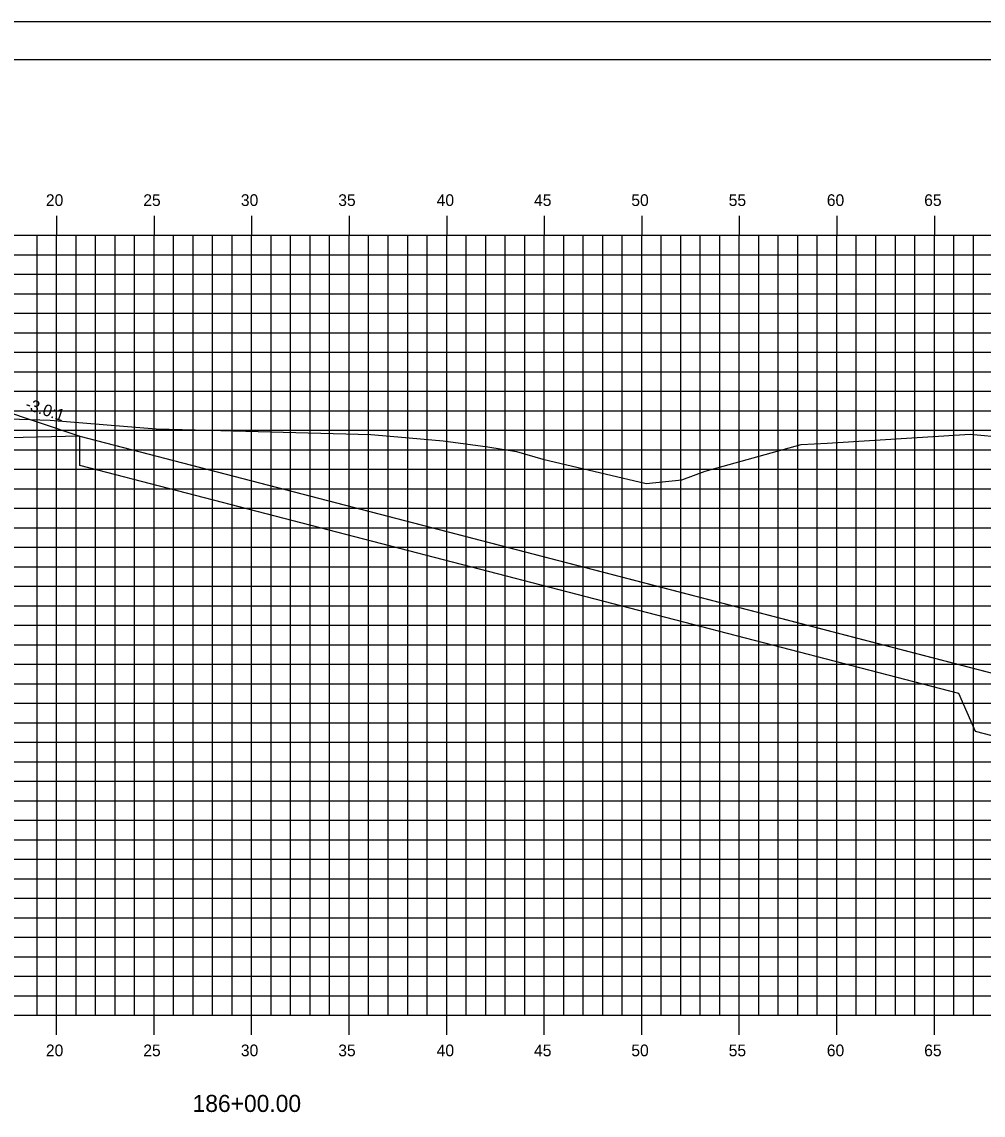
# Model space of a CAD drawing. Extents: x 850598 to 870284, y 366541 to 366651.
# Drawn here: x 860648.2 to 860697.4, y 366595.1 to 366651.2 of the extents above; entities that cross this region are included whole.
import ezdxf

# ---------------------------------------------------------------- set-up
doc = ezdxf.new("R2010")
doc.units = 0
for name, color, linetype in [('ANNOTATION', 7, 'Continuous'), ('BORDER', 7, 'Continuous'), ('D_Drainage_RipRap', 7, 'Continuous'), ('D_Roadway_Centerline', 7, 'Continuous'), ('D_Roadway_SlopeLines', 7, 'Continuous'), ('D_Roadway_SubGrade', 7, 'Continuous'), ('H_V ANNOTATION', 7, 'Continuous'), ('MAJOR', 7, 'Continuous'), ('MINOR', 7, 'Continuous'), ('PLOT BOUNDARY', 7, 'Continuous'), ('S_Roadway_Centerline', 7, 'Continuous')]:
    doc.layers.add(name, color=color, linetype=linetype)

msp = doc.modelspace()

# ---------------------------------------------------------------- linework, layer by layer
at = {"layer": 'BORDER'}
msp.add_line((860744.942, 366649.225), (860584.942, 366649.225), dxfattribs=at)
at = {"layer": 'D_Drainage_RipRap'}
msp.add_lwpolyline([(860696.194, 366618.221), (860709.44, 366614.781), (860719.302, 366612.221), (860716.302, 366609.221), (860713.302, 366609.221), (860710.302, 366611.331), (860697.056, 366614.771), (860696.194, 366616.721), (860651.128, 366628.422), (860651.128, 366629.922)], close=True, dxfattribs=at)
at = {"layer": 'D_Roadway_Centerline'}
msp.add_lwpolyline([(860589.941, 366628.85), (860593.941, 366626.85), (860598.832, 366628.48), (860598.832, 366628.48), (860603.941, 366630.184), (860618.941, 366631.084), (860629.941, 366631.414), (860640.941, 366631.678), (860644.941, 366631.438), (860646.941, 366631.318), (860651.128, 366629.922), (860696.194, 366618.221), (860709.44, 366614.781), (860719.302, 366612.221), (860723.302, 366612.221)], dxfattribs=at)
at = {"layer": 'D_Roadway_SlopeLines'}
msp.add_lwpolyline([(860651.128, 366629.922), (860719.302, 366612.221), (860719.302, 366612.221)], dxfattribs=at)
at = {"layer": 'D_Roadway_SubGrade'}
msp.add_lwpolyline([(860640.941, 366631.178), (860641.941, 366631.118), (860641.941, 366631.368), (860646.941, 366631.068), (860646.941, 366631.318), (860651.128, 366629.922), (860640.941, 366629.678)], close=True, dxfattribs=at)
at = {"layer": 'MAJOR'}
for p, q in [((860649.941, 366641.227), (860649.941, 366640.225)), ((860649.941, 366641.227), (860649.941, 366640.225)), ((860654.941, 366641.227), (860654.941, 366640.225)), ((860654.941, 366641.227), (860654.941, 366640.225)), ((860659.941, 366641.227), (860659.941, 366640.225)), ((860659.941, 366641.227), (860659.941, 366640.225)), ((860664.941, 366641.227), (860664.941, 366640.225)), ((860664.941, 366641.227), (860664.941, 366640.225)), ((860669.941, 366641.227), (860669.941, 366640.225)), ((860669.941, 366641.227), (860669.941, 366640.225)), ((860674.941, 366641.227), (860674.941, 366640.225)), ((860674.941, 366641.227), (860674.941, 366640.225)), ((860679.941, 366641.227), (860679.941, 366640.225)), ((860679.941, 366641.227), (860679.941, 366640.225)), ((860684.941, 366641.227), (860684.941, 366640.225)), ((860684.941, 366641.227), (860684.941, 366640.225)), ((860689.941, 366641.227), (860689.941, 366640.225)), ((860689.941, 366641.227), (860689.941, 366640.225)), ((860694.941, 366641.227), (860694.941, 366640.225)), ((860694.941, 366641.227), (860694.941, 366640.225)), ((860589.941, 366640.225), (860729.941, 366640.225)), ((860589.941, 366640.225), (860729.941, 366640.225)), ((860589.941, 366640.225), (860729.941, 366640.225)), ((860589.941, 366640.225), (860729.941, 366640.225)), ((860649.941, 366600.225), (860649.941, 366640.225)), ((860649.941, 366600.225), (860649.941, 366640.225)), ((860654.941, 366600.225), (860654.941, 366640.225)), ((860654.941, 366600.225), (860654.941, 366640.225)), ((860659.941, 366600.225), (860659.941, 366640.225)), ((860659.941, 366600.225), (860659.941, 366640.225)), ((860664.941, 366600.225), (860664.941, 366640.225)), ((860664.941, 366600.225), (860664.941, 366640.225)), ((860669.941, 366600.225), (860669.941, 366640.225)), ((860669.941, 366600.225), (860669.941, 366640.225)), ((860674.941, 366600.225), (860674.941, 366640.225)), ((860674.941, 366600.225), (860674.941, 366640.225)), ((860679.941, 366600.225), (860679.941, 366640.225)), ((860679.941, 366600.225), (860679.941, 366640.225)), ((860684.941, 366600.225), (860684.941, 366640.225)), ((860684.941, 366600.225), (860684.941, 366640.225)), ((860689.941, 366600.225), (860689.941, 366640.225)), ((860689.941, 366600.225), (860689.941, 366640.225)), ((860694.941, 366600.225), (860694.941, 366640.225)), ((860694.941, 366600.225), (860694.941, 366640.225)), ((860589.941, 366635.225), (860729.941, 366635.225)), ((860589.941, 366635.225), (860729.941, 366635.225)), ((860589.941, 366630.225), (860729.941, 366630.225)), ((860589.941, 366630.225), (860729.941, 366630.225)), ((860589.941, 366625.225), (860729.941, 366625.225)), ((860589.941, 366625.225), (860729.941, 366625.225)), ((860589.941, 366620.225), (860729.941, 366620.225)), ((860589.941, 366620.225), (860729.941, 366620.225)), ((860589.941, 366615.225), (860729.941, 366615.225)), ((860589.941, 366615.225), (860729.941, 366615.225)), ((860589.941, 366610.225), (860729.941, 366610.225)), ((860589.941, 366610.225), (860729.941, 366610.225)), ((860589.941, 366605.225), (860729.941, 366605.225)), ((860589.941, 366605.225), (860729.941, 366605.225)), ((860589.941, 366600.225), (860729.941, 366600.225)), ((860589.941, 366600.225), (860729.941, 366600.225)), ((860589.941, 366600.225), (860729.941, 366600.225)), ((860589.941, 366600.225), (860729.941, 366600.225)), ((860649.941, 366599.223), (860649.941, 366600.225)), ((860649.941, 366599.223), (860649.941, 366600.225)), ((860654.941, 366599.223), (860654.941, 366600.225)), ((860654.941, 366599.223), (860654.941, 366600.225)), ((860659.941, 366599.223), (860659.941, 366600.225)), ((860659.941, 366599.223), (860659.941, 366600.225)), ((860664.941, 366599.223), (860664.941, 366600.225)), ((860664.941, 366599.223), (860664.941, 366600.225)), ((860669.941, 366599.223), (860669.941, 366600.225)), ((860669.941, 366599.223), (860669.941, 366600.225)), ((860674.941, 366599.223), (860674.941, 366600.225)), ((860674.941, 366599.223), (860674.941, 366600.225)), ((860679.941, 366599.223), (860679.941, 366600.225)), ((860679.941, 366599.223), (860679.941, 366600.225)), ((860684.941, 366599.223), (860684.941, 366600.225)), ((860684.941, 366599.223), (860684.941, 366600.225)), ((860689.941, 366599.223), (860689.941, 366600.225)), ((860689.941, 366599.223), (860689.941, 366600.225)), ((860694.941, 366599.223), (860694.941, 366600.225)), ((860694.941, 366599.223), (860694.941, 366600.225))]:
    msp.add_line(p, q, dxfattribs=at)
at = {"layer": 'MINOR'}
for p, q in [((860648.941, 366600.225), (860648.941, 366640.225)), ((860648.941, 366600.225), (860648.941, 366640.225)), ((860650.941, 366600.225), (860650.941, 366640.225)), ((860650.941, 366600.225), (860650.941, 366640.225)), ((860651.941, 366600.225), (860651.941, 366640.225)), ((860651.941, 366600.225), (860651.941, 366640.225)), ((860652.941, 366600.225), (860652.941, 366640.225)), ((860652.941, 366600.225), (860652.941, 366640.225)), ((860653.941, 366600.225), (860653.941, 366640.225)), ((860653.941, 366600.225), (860653.941, 366640.225)), ((860655.941, 366600.225), (860655.941, 366640.225)), ((860655.941, 366600.225), (860655.941, 366640.225)), ((860656.941, 366600.225), (860656.941, 366640.225)), ((860656.941, 366600.225), (860656.941, 366640.225)), ((860657.941, 366600.225), (860657.941, 366640.225)), ((860657.941, 366600.225), (860657.941, 366640.225)), ((860658.941, 366600.225), (860658.941, 366640.225)), ((860658.941, 366600.225), (860658.941, 366640.225)), ((860660.941, 366600.225), (860660.941, 366640.225)), ((860660.941, 366600.225), (860660.941, 366640.225)), ((860661.941, 366600.225), (860661.941, 366640.225)), ((860661.941, 366600.225), (860661.941, 366640.225)), ((860662.941, 366600.225), (860662.941, 366640.225)), ((860662.941, 366600.225), (860662.941, 366640.225)), ((860663.941, 366600.225), (860663.941, 366640.225)), ((860663.941, 366600.225), (860663.941, 366640.225)), ((860665.941, 366600.225), (860665.941, 366640.225)), ((860665.941, 366600.225), (860665.941, 366640.225)), ((860666.941, 366600.225), (860666.941, 366640.225)), ((860666.941, 366600.225), (860666.941, 366640.225)), ((860667.941, 366600.225), (860667.941, 366640.225)), ((860667.941, 366600.225), (860667.941, 366640.225)), ((860668.941, 366600.225), (860668.941, 366640.225)), ((860668.941, 366600.225), (860668.941, 366640.225)), ((860670.941, 366600.225), (860670.941, 366640.225)), ((860670.941, 366600.225), (860670.941, 366640.225)), ((860671.941, 366600.225), (860671.941, 366640.225)), ((860671.941, 366600.225), (860671.941, 366640.225)), ((860672.941, 366600.225), (860672.941, 366640.225)), ((860672.941, 366600.225), (860672.941, 366640.225)), ((860673.941, 366600.225), (860673.941, 366640.225)), ((860673.941, 366600.225), (860673.941, 366640.225)), ((860675.941, 366600.225), (860675.941, 366640.225)), ((860675.941, 366600.225), (860675.941, 366640.225)), ((860676.941, 366600.225), (860676.941, 366640.225)), ((860676.941, 366600.225), (860676.941, 366640.225)), ((860677.941, 366600.225), (860677.941, 366640.225)), ((860677.941, 366600.225), (860677.941, 366640.225)), ((860678.941, 366600.225), (860678.941, 366640.225)), ((860678.941, 366600.225), (860678.941, 366640.225)), ((860680.941, 366600.225), (860680.941, 366640.225)), ((860680.941, 366600.225), (860680.941, 366640.225)), ((860681.941, 366600.225), (860681.941, 366640.225)), ((860681.941, 366600.225), (860681.941, 366640.225)), ((860682.941, 366600.225), (860682.941, 366640.225)), ((860682.941, 366600.225), (860682.941, 366640.225)), ((860683.941, 366600.225), (860683.941, 366640.225)), ((860683.941, 366600.225), (860683.941, 366640.225)), ((860685.941, 366600.225), (860685.941, 366640.225)), ((860685.941, 366600.225), (860685.941, 366640.225)), ((860686.941, 366600.225), (860686.941, 366640.225)), ((860686.941, 366600.225), (860686.941, 366640.225)), ((860687.941, 366600.225), (860687.941, 366640.225)), ((860687.941, 366600.225), (860687.941, 366640.225)), ((860688.941, 366600.225), (860688.941, 366640.225)), ((860688.941, 366600.225), (860688.941, 366640.225)), ((860690.941, 366600.225), (860690.941, 366640.225)), ((860690.941, 366600.225), (860690.941, 366640.225)), ((860691.941, 366600.225), (860691.941, 366640.225)), ((860691.941, 366600.225), (860691.941, 366640.225)), ((860692.941, 366600.225), (860692.941, 366640.225)), ((860692.941, 366600.225), (860692.941, 366640.225)), ((860693.941, 366600.225), (860693.941, 366640.225)), ((860693.941, 366600.225), (860693.941, 366640.225)), ((860695.941, 366600.225), (860695.941, 366640.225)), ((860695.941, 366600.225), (860695.941, 366640.225)), ((860696.941, 366600.225), (860696.941, 366640.225)), ((860696.941, 366600.225), (860696.941, 366640.225)), ((860589.941, 366639.225), (860729.941, 366639.225)), ((860589.941, 366639.225), (860729.941, 366639.225)), ((860589.941, 366638.225), (860729.941, 366638.225)), ((860589.941, 366638.225), (860729.941, 366638.225)), ((860589.941, 366637.225), (860729.941, 366637.225)), ((860589.941, 366637.225), (860729.941, 366637.225)), ((860589.941, 366636.225), (860729.941, 366636.225)), ((860589.941, 366636.225), (860729.941, 366636.225)), ((860589.941, 366634.225), (860729.941, 366634.225)), ((860589.941, 366634.225), (860729.941, 366634.225)), ((860589.941, 366633.225), (860729.941, 366633.225)), ((860589.941, 366633.225), (860729.941, 366633.225)), ((860589.941, 366632.225), (860729.941, 366632.225)), ((860589.941, 366632.225), (860729.941, 366632.225)), ((860589.941, 366631.225), (860729.941, 366631.225)), ((860589.941, 366631.225), (860729.941, 366631.225)), ((860589.941, 366629.225), (860729.941, 366629.225)), ((860589.941, 366629.225), (860729.941, 366629.225)), ((860589.941, 366628.225), (860729.941, 366628.225)), ((860589.941, 366628.225), (860729.941, 366628.225)), ((860589.941, 366627.225), (860729.941, 366627.225)), ((860589.941, 366627.225), (860729.941, 366627.225)), ((860589.941, 366626.225), (860729.941, 366626.225)), ((860589.941, 366626.225), (860729.941, 366626.225)), ((860589.941, 366624.225), (860729.941, 366624.225)), ((860589.941, 366624.225), (860729.941, 366624.225)), ((860589.941, 366623.225), (860729.941, 366623.225)), ((860589.941, 366623.225), (860729.941, 366623.225)), ((860589.941, 366622.225), (860729.941, 366622.225)), ((860589.941, 366622.225), (860729.941, 366622.225)), ((860589.941, 366621.225), (860729.941, 366621.225)), ((860589.941, 366621.225), (860729.941, 366621.225)), ((860589.941, 366619.225), (860729.941, 366619.225)), ((860589.941, 366619.225), (860729.941, 366619.225)), ((860589.941, 366618.225), (860729.941, 366618.225)), ((860589.941, 366618.225), (860729.941, 366618.225)), ((860589.941, 366617.225), (860729.941, 366617.225)), ((860589.941, 366617.225), (860729.941, 366617.225)), ((860589.941, 366616.225), (860729.941, 366616.225)), ((860589.941, 366616.225), (860729.941, 366616.225)), ((860589.941, 366614.225), (860729.941, 366614.225)), ((860589.941, 366614.225), (860729.941, 366614.225)), ((860589.941, 366613.225), (860729.941, 366613.225)), ((860589.941, 366613.225), (860729.941, 366613.225)), ((860589.941, 366612.225), (860729.941, 366612.225)), ((860589.941, 366612.225), (860729.941, 366612.225)), ((860589.941, 366611.225), (860729.941, 366611.225)), ((860589.941, 366611.225), (860729.941, 366611.225)), ((860589.941, 366609.225), (860729.941, 366609.225)), ((860589.941, 366609.225), (860729.941, 366609.225)), ((860589.941, 366608.225), (860729.941, 366608.225)), ((860589.941, 366608.225), (860729.941, 366608.225)), ((860589.941, 366607.225), (860729.941, 366607.225)), ((860589.941, 366607.225), (860729.941, 366607.225)), ((860589.941, 366606.225), (860729.941, 366606.225)), ((860589.941, 366606.225), (860729.941, 366606.225)), ((860589.941, 366604.225), (860729.941, 366604.225)), ((860589.941, 366604.225), (860729.941, 366604.225)), ((860589.941, 366603.225), (860729.941, 366603.225)), ((860589.941, 366603.225), (860729.941, 366603.225)), ((860589.941, 366602.225), (860729.941, 366602.225)), ((860589.941, 366602.225), (860729.941, 366602.225)), ((860589.941, 366601.225), (860729.941, 366601.225)), ((860589.941, 366601.225), (860729.941, 366601.225))]:
    msp.add_line(p, q, dxfattribs=at)
at = {"layer": 'PLOT BOUNDARY'}
msp.add_lwpolyline([(860576.848, 366541.166), (860746.848, 366541.166), (860746.848, 366651.166), (860576.848, 366651.166)], close=True, dxfattribs=at)
at = {"layer": 'S_Roadway_Centerline'}
msp.add_lwpolyline([(860646.986, 366630.823), (860649.613, 366630.749), (860655.053, 366630.29), (860657.709, 366630.232), (860666.056, 366630), (860667.429, 366629.895), (860669.759, 366629.682), (860672.052, 366629.376), (860673.526, 366629.133), (860674.868, 366628.746), (860680.169, 366627.486), (860681.998, 366627.688), (860683.188, 366628.132), (860688.106, 366629.486), (860689.449, 366629.57), (860696.778, 366630.018), (860698.597, 366629.855)], dxfattribs=at)

# ---------------------------------------------------------------- texts
at = {"layer": 'ANNOTATION'}
msp.add_text('-3.0:1', height=0.6, rotation=341.5652, dxfattribs=at).set_placement((860648.289, 366631.323))
at = {"layer": 'H_V ANNOTATION'}
for s, height, p in [('20', 0.6, (860649.395, 366641.725)), ('25', 0.6, (860654.387, 366641.725)), ('30', 0.6, (860659.39, 366641.725)), ('35', 0.6, (860664.382, 366641.725)), ('40', 0.6, (860669.428, 366641.725)), ('45', 0.6, (860674.42, 366641.725)), ('50', 0.6, (860679.406, 366641.725)), ('55', 0.6, (860684.398, 366641.725)), ('60', 0.6, (860689.428, 366641.725)), ('65', 0.6, (860694.42, 366641.725)), ('20', 0.6, (860649.395, 366598.125)), ('25', 0.6, (860654.387, 366598.125)), ('30', 0.6, (860659.39, 366598.125)), ('35', 0.6, (860664.382, 366598.125)), ('40', 0.6, (860669.428, 366598.125)), ('45', 0.6, (860674.42, 366598.125)), ('50', 0.6, (860679.406, 366598.125)), ('55', 0.6, (860684.398, 366598.125)), ('60', 0.6, (860689.428, 366598.125)), ('65', 0.6, (860694.42, 366598.125)), ('186+00.00', 0.875, (860656.914, 366595.268))]:
    msp.add_text(s, height=height, dxfattribs=at).set_placement(p)
at = {"layer": 'S_Roadway_Centerline'}
for s, p in [('C', (860655.048, 366630.29)), ('L', (860655.053, 366630.283))]:
    msp.add_text(s, height=0.0146, dxfattribs=at).set_placement(p)

doc.saveas('drawing.dxf')
